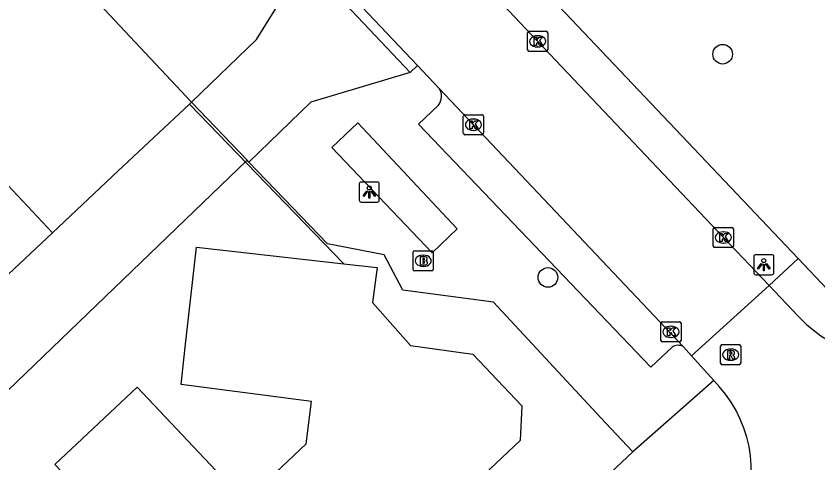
# Model space of a CAD drawing. Extents: x 162347 to 162868, y 381221 to 381813.
# Drawn here: x 162618.54 to 162658.45, y 381326.76 to 381348.99 of the extents above; entities that cross this region are included whole.
import ezdxf

# ---------------------------------------------------------------- set-up
doc = ezdxf.new("R2010")
doc.units = 0
for name, color, linetype in [('IMGEO_Boom', 7, 'Continuous'), ('IMGEO_Brandkraan', 7, 'Continuous'), ('IMGEO_Kolk', 7, 'Continuous'), ('IMGEO_Lichtpunt', 7, 'Continuous'), ('IMGEO_Muur', 7, 'Continuous'), ('IMGEO_Pand', 7, 'Continuous'), ('IMGEO_Rijbaan_lokaal_gesloten', 7, 'Continuous'), ('IMGEO_Rijbaan_lokaal_open', 7, 'Continuous'), ('IMGEO_Rioolput', 7, 'Continuous'), ('IMGEO_Voetpad_open', 7, 'Continuous')]:
    doc.layers.add(name, color=color, linetype=linetype)

msp = doc.modelspace()

# ---------------------------------------------------------------- linework, layer by layer
at = {"layer": 'IMGEO_Boom'}
for centre in [(162653.707, 381347.097), (162645.009, 381335.986)]:
    msp.add_circle(centre, 0.489, dxfattribs=at)
at = {"layer": 'IMGEO_Brandkraan'}
for p, q in [((162638.303, 381336.391), (162638.303, 381337.243)), ((162638.378, 381337.317), (162639.23, 381337.317)), ((162638.791, 381337.097), (162638.816, 381337.097)), ((162639.304, 381337.243), (162639.304, 381336.391)), ((162639.23, 381336.317), (162638.378, 381336.317)), ((162638.814, 381336.537), (162638.789, 381336.537))]:
    msp.add_line(p, q, dxfattribs=at)
for points in [[(162638.303, 381336.391), (162638.303, 381337.243)], [(162638.378, 381337.317), (162639.23, 381337.317)], [(162639.304, 381337.243), (162639.304, 381336.391)], [(162638.651, 381337.017), (162638.651, 381336.617), (162638.864, 381336.617)], [(162638.882, 381337.017), (162638.651, 381337.017)], [(162638.83, 381336.936), (162638.776, 381336.936), (162638.776, 381336.86)], [(162638.776, 381336.86), (162638.829, 381336.86)], [(162638.838, 381336.784), (162638.776, 381336.784), (162638.776, 381336.703)], [(162638.776, 381336.703), (162638.838, 381336.703)], [(162639.23, 381336.317), (162638.378, 381336.317)]]:
    msp.add_lwpolyline(points, dxfattribs=at)
for centre, radius, start, end in [((162638.38, 381337.241), 0.0765, 91.552, 178.448), ((162638.38, 381337.241), 0.0765, 91.552, 178.448), ((162639.228, 381337.241), 0.0765, 1.552, 88.448), ((162639.228, 381337.241), 0.0765, 1.552, 88.448), ((162638.831, 381336.898), 0.0379, 267.8285, 90.9355), ((162638.839, 381336.743), 0.0404, 269.8759, 90.5077), ((162638.886, 381336.872), 0.145, 59.4692, 91.5367), ((162638.911, 381336.919), 0.0922, 285.5137, 58.1501), ((162638.916, 381336.727), 0.105, 301.3115, 78.989), ((162638.38, 381336.393), 0.0765, 181.552, 268.448), ((162638.38, 381336.393), 0.0765, 181.552, 268.448), ((162638.87, 381336.868), 0.251, 268.6676, 293.5347), ((162639.228, 381336.393), 0.0765, 271.552, 358.448), ((162639.228, 381336.393), 0.0765, 271.552, 358.448)]:
    msp.add_arc(centre, radius, start, end, dxfattribs=at)
for centre, major_axis, ratio, start_param, end_param in [((162638.79, 381336.817), (-0.387, 0.002), 0.722429, 4.712389, 7.853982), ((162638.815, 381336.817), (-0.39, 0.002), 0.717154, 1.570796, 4.712389)]:
    msp.add_ellipse(centre, major_axis=major_axis, ratio=ratio, start_param=start_param, end_param=end_param, dxfattribs=at)
at = {"layer": 'IMGEO_Kolk'}
for p, q in [((162643.998, 381347.309), (162643.998, 381348.161)), ((162644.073, 381348.235), (162644.925, 381348.235)), ((162644.486, 381348.015), (162644.511, 381348.015)), ((162644.999, 381348.161), (162644.999, 381347.309)), ((162644.509, 381347.455), (162644.484, 381347.455)), ((162644.925, 381347.235), (162644.073, 381347.235)), ((162640.799, 381343.161), (162640.799, 381344.013)), ((162640.874, 381344.087), (162641.726, 381344.087)), ((162641.287, 381343.867), (162641.312, 381343.867)), ((162641.8, 381344.013), (162641.8, 381343.161)), ((162641.726, 381343.087), (162640.874, 381343.087)), ((162641.31, 381343.307), (162641.285, 381343.307)), ((162653.239, 381337.551), (162653.239, 381338.403)), ((162653.314, 381338.477), (162654.166, 381338.477)), ((162654.24, 381338.403), (162654.24, 381337.551)), ((162653.727, 381338.257), (162653.752, 381338.257)), ((162654.166, 381337.477), (162653.314, 381337.477)), ((162653.75, 381337.697), (162653.725, 381337.697)), ((162650.634, 381332.854), (162650.634, 381333.706)), ((162650.709, 381333.78), (162651.561, 381333.78)), ((162651.122, 381333.56), (162651.147, 381333.56)), ((162651.635, 381333.706), (162651.635, 381332.854)), ((162651.561, 381332.78), (162650.709, 381332.78)), ((162651.145, 381333), (162651.12, 381333))]:
    msp.add_line(p, q, dxfattribs=at)
for points in [[(162643.998, 381347.309), (162643.998, 381348.161)], [(162644.073, 381348.235), (162644.925, 381348.235)], [(162644.319, 381347.935), (162644.442, 381347.935), (162644.442, 381347.784), (162644.572, 381347.935), (162644.736, 381347.935), (162644.59, 381347.784), (162644.743, 381347.535), (162644.591, 381347.535), (162644.506, 381347.699), (162644.442, 381347.632), (162644.442, 381347.535), (162644.319, 381347.535), (162644.319, 381347.935)], [(162644.999, 381348.161), (162644.999, 381347.309)], [(162644.925, 381347.235), (162644.073, 381347.235)], [(162640.799, 381343.161), (162640.799, 381344.013)], [(162640.874, 381344.087), (162641.726, 381344.087)], [(162641.8, 381344.013), (162641.8, 381343.161)], [(162641.12, 381343.787), (162641.243, 381343.787), (162641.243, 381343.636), (162641.373, 381343.787), (162641.537, 381343.787), (162641.391, 381343.636), (162641.544, 381343.387), (162641.392, 381343.387), (162641.307, 381343.551), (162641.243, 381343.484), (162641.243, 381343.387), (162641.12, 381343.387), (162641.12, 381343.787)], [(162641.726, 381343.087), (162640.874, 381343.087)], [(162653.239, 381337.551), (162653.239, 381338.403)], [(162653.314, 381338.477), (162654.166, 381338.477)], [(162654.24, 381338.403), (162654.24, 381337.551)], [(162653.56, 381338.177), (162653.683, 381338.177), (162653.683, 381338.026), (162653.813, 381338.177), (162653.977, 381338.177), (162653.831, 381338.026), (162653.984, 381337.777), (162653.832, 381337.777), (162653.747, 381337.941), (162653.683, 381337.874), (162653.683, 381337.777), (162653.56, 381337.777), (162653.56, 381338.177)], [(162654.166, 381337.477), (162653.314, 381337.477)], [(162650.634, 381332.854), (162650.634, 381333.706)], [(162650.709, 381333.78), (162651.561, 381333.78)], [(162650.955, 381333.48), (162651.078, 381333.48), (162651.078, 381333.329), (162651.208, 381333.48), (162651.372, 381333.48), (162651.226, 381333.329), (162651.379, 381333.08), (162651.227, 381333.08), (162651.142, 381333.244), (162651.078, 381333.177), (162651.078, 381333.08), (162650.955, 381333.08), (162650.955, 381333.48)], [(162651.635, 381333.706), (162651.635, 381332.854)], [(162651.561, 381332.78), (162650.709, 381332.78)]]:
    msp.add_lwpolyline(points, dxfattribs=at)
for centre, start, end in [((162644.075, 381348.159), 91.552, 178.448), ((162644.075, 381348.159), 91.552, 178.448), ((162644.923, 381348.159), 1.552, 88.448), ((162644.923, 381348.159), 1.552, 88.448), ((162644.075, 381347.311), 181.552, 268.448), ((162644.075, 381347.311), 181.552, 268.448), ((162644.923, 381347.311), 271.552, 358.448), ((162644.923, 381347.311), 271.552, 358.448), ((162640.876, 381344.011), 91.552, 178.448), ((162640.876, 381344.011), 91.552, 178.448), ((162641.724, 381344.011), 1.552, 88.448), ((162641.724, 381344.011), 1.552, 88.448), ((162640.876, 381343.163), 181.552, 268.448), ((162640.876, 381343.163), 181.552, 268.448), ((162641.724, 381343.163), 271.552, 358.448), ((162641.724, 381343.163), 271.552, 358.448), ((162653.316, 381338.401), 91.552, 178.448), ((162653.316, 381338.401), 91.552, 178.448), ((162654.164, 381338.401), 1.552, 88.448), ((162654.164, 381338.401), 1.552, 88.448), ((162653.316, 381337.553), 181.552, 268.448), ((162653.316, 381337.553), 181.552, 268.448), ((162654.164, 381337.553), 271.552, 358.448), ((162654.164, 381337.553), 271.552, 358.448), ((162650.711, 381333.704), 91.552, 178.448), ((162650.711, 381333.704), 91.552, 178.448), ((162651.559, 381333.704), 1.552, 88.448), ((162651.559, 381333.704), 1.552, 88.448), ((162650.711, 381332.856), 181.552, 268.448), ((162650.711, 381332.856), 181.552, 268.448), ((162651.559, 381332.856), 271.552, 358.448), ((162651.559, 381332.856), 271.552, 358.448)]:
    msp.add_arc(centre, 0.0765, start, end, dxfattribs=at)
for centre, major_axis, ratio, start_param, end_param in [((162644.485, 381347.735), (-0.387, 0.002), 0.722429, 4.712389, 7.853982), ((162644.51, 381347.735), (-0.39, 0.002), 0.717154, 1.570796, 4.712389), ((162641.286, 381343.587), (-0.387, 0.002), 0.722429, 4.712389, 7.853982), ((162641.311, 381343.587), (-0.39, 0.002), 0.717154, 1.570796, 4.712389), ((162653.726, 381337.977), (-0.387, 0.002), 0.722429, 4.712389, 7.853982), ((162653.751, 381337.977), (-0.39, 0.002), 0.717154, 1.570796, 4.712389), ((162651.121, 381333.28), (-0.387, 0.002), 0.722429, 4.712389, 7.853982), ((162651.146, 381333.28), (-0.39, 0.002), 0.717154, 1.570796, 4.712389)]:
    msp.add_ellipse(centre, major_axis=major_axis, ratio=ratio, start_param=start_param, end_param=end_param, dxfattribs=at)
at = {"layer": 'IMGEO_Lichtpunt'}
for p, q in [((162636.523, 381340.736), (162635.715, 381340.736)), ((162636.523, 381340.736), (162635.715, 381340.736)), ((162635.621, 381340.641), (162635.621, 381339.834)), ((162635.621, 381340.641), (162635.621, 381339.834)), ((162636.617, 381339.834), (162636.617, 381340.641)), ((162636.617, 381339.834), (162636.617, 381340.641)), ((162635.715, 381339.74), (162636.523, 381339.74)), ((162635.715, 381339.74), (162636.523, 381339.74)), ((162656.158, 381337.121), (162655.35, 381337.121)), ((162656.158, 381337.121), (162655.35, 381337.121)), ((162655.256, 381337.026), (162655.256, 381336.219)), ((162655.256, 381337.026), (162655.256, 381336.219)), ((162656.252, 381336.219), (162656.252, 381337.026)), ((162656.252, 381336.219), (162656.252, 381337.026)), ((162655.35, 381336.125), (162656.158, 381336.125)), ((162655.35, 381336.125), (162656.158, 381336.125))]:
    msp.add_line(p, q, dxfattribs=at)
for points in [[(162635.995, 381340.305), (162636.034, 381340.277), (162635.846, 381340.015), (162635.808, 381340.042), (162635.995, 381340.305)], [(162636.207, 381340.277), (162636.245, 381340.304), (162636.432, 381340.042), (162636.393, 381340.014), (162636.207, 381340.277)], [(162636.097, 381340.257), (162636.144, 381340.257), (162636.144, 381339.935), (162636.097, 381339.935), (162636.097, 381340.257)], [(162655.63, 381336.69), (162655.669, 381336.662), (162655.481, 381336.4), (162655.443, 381336.427), (162655.63, 381336.69)], [(162655.842, 381336.662), (162655.88, 381336.689), (162656.067, 381336.427), (162656.028, 381336.399), (162655.842, 381336.662)], [(162655.732, 381336.642), (162655.779, 381336.642), (162655.779, 381336.32), (162655.732, 381336.32), (162655.732, 381336.642)]]:
    msp.add_lwpolyline(points, dxfattribs=at)
for centre in [(162636.12, 381340.439), (162655.755, 381336.824)]:
    msp.add_circle(centre, 0.0994, dxfattribs=at)
for centre, start, end in [((162635.715, 381340.641), 90, 180), ((162635.715, 381340.641), 90, 180), ((162636.523, 381340.641), 0, 90), ((162636.523, 381340.641), 0, 90), ((162635.715, 381339.834), 180, 270), ((162635.715, 381339.834), 180, 270), ((162636.523, 381339.834), 270, 0), ((162636.523, 381339.834), 270, 360), ((162655.35, 381337.026), 90, 180), ((162655.35, 381337.026), 90, 180), ((162656.158, 381337.026), 0, 90), ((162656.158, 381337.026), 0, 90), ((162655.35, 381336.219), 180, 270), ((162655.35, 381336.219), 180, 270), ((162656.158, 381336.219), 270, 0), ((162656.158, 381336.219), 270, 360)]:
    msp.add_arc(centre, 0.0946, start, end, dxfattribs=at)
at = {"layer": 'IMGEO_Muur'}
for points in [[(162630.035, 381341.64), (162627.163, 381344.605)], [(162633.864, 381337.689), (162630.035, 381341.64)], [(162634.853, 381336.669), (162633.864, 381337.689)]]:
    msp.add_lwpolyline(points, dxfattribs=at)
at = {"layer": 'IMGEO_Pand'}
for points in [[(162627.272, 381344.707), (162607.896, 381365.343)], [(162603.04, 381356.655), (162604.402, 381355.204), (162620.355, 381338.212)], [(162620.355, 381338.212), (162623.628, 381341.285), (162627.163, 381344.605), (162627.272, 381344.707)], [(162629.938, 381324.841), (162632.97, 381327.703), (162633.243, 381329.819), (162626.751, 381330.658), (162626.959, 381332.52), (162627.514, 381337.489), (162634.853, 381336.669), (162636.515, 381336.483), (162636.272, 381334.735), (162638.163, 381332.6), (162641.264, 381332.167), (162643.71, 381329.594), (162643.635, 381327.873), (162634.883, 381319.61)], [(162621.767, 381324.685), (162622.173, 381324.883), (162620.476, 381326.68), (162624.56, 381330.536), (162629.33, 381325.484), (162629.938, 381324.841)]]:
    msp.add_lwpolyline(points, dxfattribs=at)
at = {"layer": 'IMGEO_Rijbaan_lokaal_gesloten'}
for points in [[(162656.018, 381335.583), (162653.74, 381337.977), (162644.499, 381347.735), (162631.221, 381361.785), (162624.744, 381368.671), (162624.577, 381368.822)], [(162638.522, 381346.53), (162633.296, 381352.061)], [(162638.522, 381346.53), (162639.6, 381345.386)], [(162639.6, 381345.386), (162651.734, 381332.545)], [(162656.018, 381335.583), (162652.159, 381332.082)], [(162651.734, 381332.545), (162651.89, 381332.38), (162652.159, 381332.082)]]:
    msp.add_lwpolyline(points, dxfattribs=at)
at = {"layer": 'IMGEO_Rijbaan_lokaal_open'}
for points in [[(162656.018, 381335.583), (162657.471, 381334.057)], [(162652.159, 381332.082), (162653.265, 381330.852)], [(162653.265, 381330.852), (162653.53, 381330.558)]]:
    msp.add_lwpolyline(points, dxfattribs=at)
for centre, radius, start, end in [((162661.852, 381338.022), 5.909, 222.1515, 314.2102), ((162648.834, 381326.349), 6.306, 332.1169, 41.869)]:
    msp.add_arc(centre, radius, start, end, dxfattribs=at)
at = {"layer": 'IMGEO_Rioolput'}
for p, q in [((162653.606, 381331.718), (162653.606, 381332.57)), ((162653.681, 381332.644), (162654.533, 381332.644)), ((162654.094, 381332.424), (162654.119, 381332.424)), ((162654.607, 381332.57), (162654.607, 381331.718)), ((162654.533, 381331.644), (162653.681, 381331.644)), ((162654.117, 381331.864), (162654.092, 381331.864))]:
    msp.add_line(p, q, dxfattribs=at)
for points in [[(162653.606, 381331.718), (162653.606, 381332.57)], [(162653.681, 381332.644), (162654.533, 381332.644)], [(162654.195, 381332.342), (162653.943, 381332.344), (162653.943, 381331.944)], [(162654.607, 381332.57), (162654.607, 381331.718)], [(162653.943, 381331.944), (162654.067, 381331.944), (162654.067, 381332.106), (162654.078, 381332.106)], [(162654.121, 381332.263), (162654.067, 381332.263), (162654.067, 381332.182)], [(162654.067, 381332.182), (162654.119, 381332.182)], [(162654.125, 381332.077), (162654.196, 381331.944), (162654.336, 381331.944), (162654.271, 381332.07)], [(162654.533, 381331.644), (162653.681, 381331.644)]]:
    msp.add_lwpolyline(points, dxfattribs=at)
for centre, radius, start, end in [((162653.683, 381332.568), 0.0765, 91.552, 178.448), ((162653.683, 381332.568), 0.0765, 91.552, 178.448), ((162654.194, 381332.232), 0.109, 350.3612, 89.416), ((162654.531, 381332.568), 0.0765, 1.552, 88.448), ((162654.531, 381332.568), 0.0765, 1.552, 88.448), ((162654.077, 381332.053), 0.0533, 26.0293, 88.6989), ((162654.103, 381332.371), 0.19, 274.7715, 282.9687), ((162654.127, 381332.167), 0.0964, 77.0061, 93.1865), ((162654.141, 381332.224), 0.0378, 276.6634, 79.6772), ((162654.192, 381332.232), 0.112, 277.5842, 350.9817), ((162654.176, 381332.017), 0.108, 29.5134, 73.7905), ((162653.683, 381331.72), 0.0765, 181.552, 268.448), ((162653.683, 381331.72), 0.0765, 181.552, 268.448), ((162654.531, 381331.72), 0.0765, 271.552, 358.448), ((162654.531, 381331.72), 0.0765, 271.552, 358.448)]:
    msp.add_arc(centre, radius, start, end, dxfattribs=at)
for centre, major_axis, ratio, start_param, end_param in [((162654.093, 381332.144), (-0.387, 0.002), 0.722429, 4.712389, 7.853982), ((162654.118, 381332.144), (-0.39, 0.002), 0.717154, 1.570796, 4.712389)]:
    msp.add_ellipse(centre, major_axis=major_axis, ratio=ratio, start_param=start_param, end_param=end_param, dxfattribs=at)
at = {"layer": 'IMGEO_Voetpad_open'}
for points in [[(162641.591, 381353.684), (162657.461, 381336.924)], [(162627.272, 381344.707), (162630.511, 381347.832), (162632.93, 381351.722)], [(162632.93, 381351.722), (162638.154, 381346.19)], [(162638.154, 381346.19), (162638.522, 381346.53)], [(162638.154, 381346.19), (162633.211, 381344.715), (162630.13, 381341.732)], [(162630.047, 381341.818), (162627.272, 381344.707)], [(162651.186, 381332.513), (162650.131, 381331.518), (162638.576, 381343.612), (162639.56, 381344.559)], [(162639.25, 381337.219), (162640.498, 381338.411), (162635.542, 381343.689), (162634.249, 381342.454), (162639.25, 381337.219)], [(162630.047, 381341.818), (162613.703, 381326.117)], [(162630.13, 381341.732), (162630.047, 381341.818)], [(162649.241, 381327.313), (162647.871, 381328.76), (162642.306, 381334.75), (162637.781, 381335.361), (162636.86, 381337.116), (162634.046, 381337.658), (162630.13, 381341.732)], [(162618.167, 381336.158), (162620.355, 381338.212)], [(162657.461, 381336.924), (162656.018, 381335.583)], [(162658.907, 381335.397), (162657.461, 381336.924)], [(162653.265, 381330.852), (162649.241, 381327.313)], [(162606.75, 381287.36), (162649.241, 381327.313)]]:
    msp.add_lwpolyline(points, dxfattribs=at)
for centre, radius, start, end in [((162638.998, 381345.001), 0.714, 321.8206, 32.6412), ((162651.485, 381332.104), 0.507, 60.5549, 126.1289)]:
    msp.add_arc(centre, radius, start, end, dxfattribs=at)

doc.saveas('drawing.dxf')
